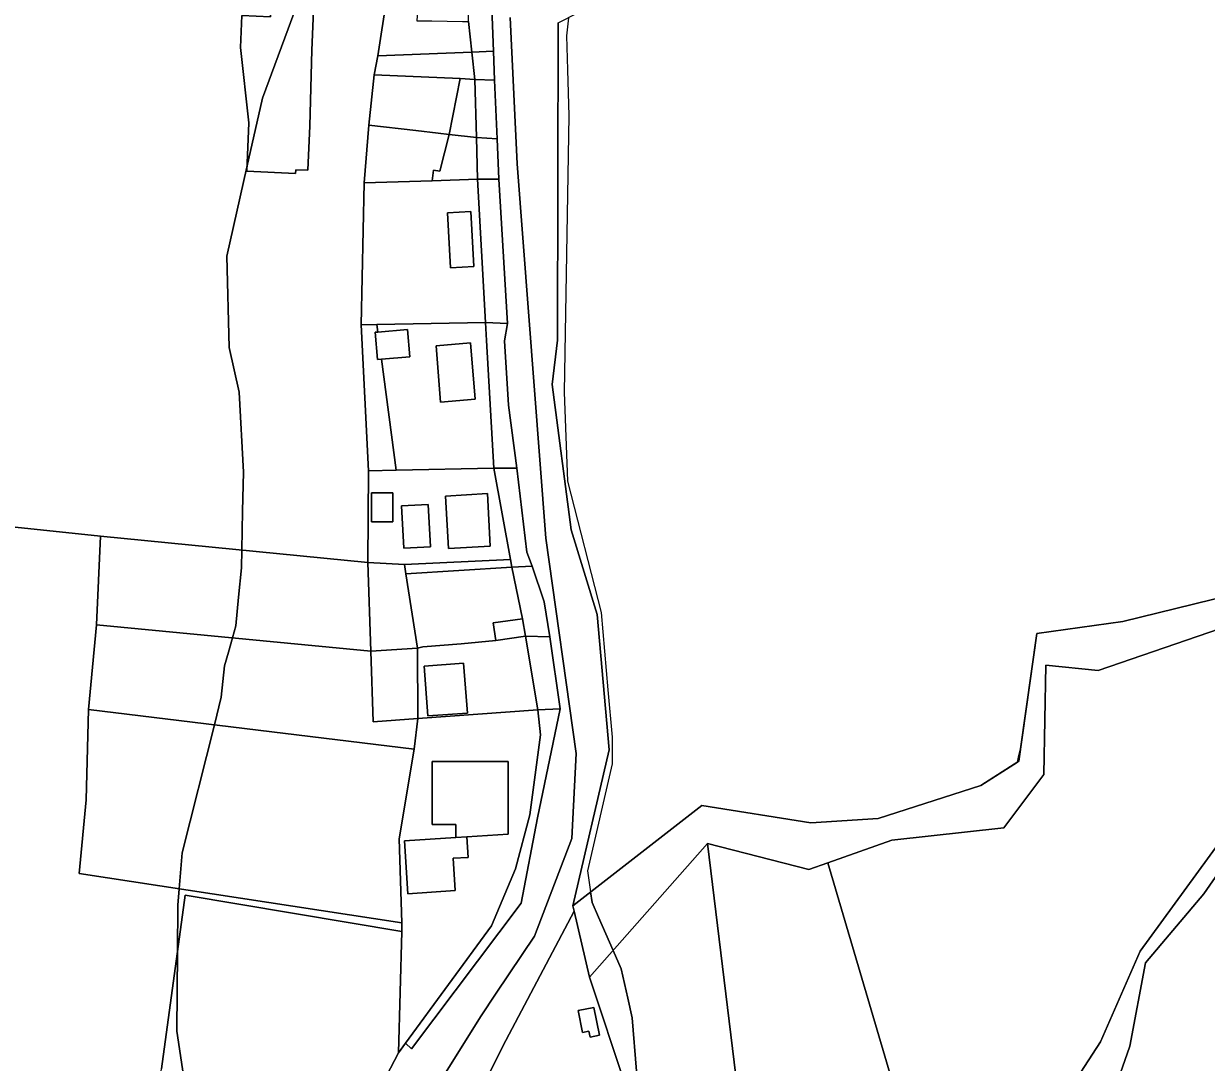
# Model space of a CAD drawing. Extents: x -477304 to -465429, y -1159113 to -1149210.
# Drawn here: x -473227.2 to -473001.2, y -1153388.7 to -1153190.2 of the extents above; entities that cross this region are included whole.
import ezdxf

# ---------------------------------------------------------------- set-up
doc = ezdxf.new("R2010")
doc.units = 0
for name, color, linetype in [('BPEJ_s', 7, 'Continuous'), ('orna_s', 7, 'Continuous'), ('ostatni_s', 7, 'Continuous'), ('PUPFL_s', 7, 'Continuous'), ('trav_porost_s', 7, 'Continuous'), ('voda_s', 7, 'Continuous'), ('zahrada_s', 7, 'Continuous')]:
    doc.layers.add(name, color=color, linetype=linetype)

msp = doc.modelspace()

# ---------------------------------------------------------------- linework, layer by layer
at = {"layer": 'BPEJ_s'}
for points in [[(-473174.93, -1153186.55), (-473181.53, -1153204.42), (-473184.5, -1153217.62), (-473188.34, -1153234.64), (-473187.91, -1153252.09), (-473186, -1153260.6), (-473185.15, -1153275.92), (-473185.32, -1153283.34), (-473185.49, -1153290.78), (-473185.57, -1153294.22), (-473186.11, -1153299.83), (-473186.64, -1153305.28), (-473187.28, -1153307.58), (-473188.03, -1153310.29), (-473188.76, -1153312.94), (-473189.4, -1153318.9), (-473190.73, -1153324.21), (-473196.85, -1153348.69), (-473197.43, -1153355.55), (-473197.7, -1153358.69), (-473197.78, -1153367.55), (-473197.91, -1153382.73), (-473196.64, -1153391.24)], [(-473196.64, -1153391.24), (-473197.91, -1153382.73), (-473197.78, -1153367.55), (-473197.7, -1153358.69), (-473197.43, -1153355.55), (-473196.85, -1153348.69), (-473190.73, -1153324.21), (-473189.4, -1153318.9), (-473188.76, -1153312.94), (-473188.03, -1153310.29), (-473187.28, -1153307.58), (-473186.64, -1153305.28), (-473186.11, -1153299.83), (-473185.57, -1153294.22), (-473185.49, -1153290.78), (-473185.32, -1153283.34), (-473185.15, -1153275.92), (-473186, -1153260.6), (-473187.91, -1153252.09), (-473188.34, -1153234.64), (-473184.5, -1153217.62), (-473181.53, -1153204.42), (-473174.93, -1153186.55)], [(-473123.07, -1153189.07), (-473123.44, -1153192.51), (-473123.26, -1153199.01), (-473123.02, -1153207.83), (-473123.87, -1153260.6), (-473123.23, -1153277.62), (-473116.84, -1153302.73), (-473115.52, -1153317.52), (-473114.72, -1153326.56), (-473114.72, -1153331.67), (-473119.4, -1153352.09), (-473118.83, -1153356.14), (-473118.55, -1153358.17), (-473117.33, -1153360.94), (-473114.54, -1153367.32), (-473113.01, -1153370.82), (-473111.73, -1153376.46), (-473110.89, -1153380.18), (-473110.04, -1153390.39)], [(-473123.07, -1153189.07), (-473123.44, -1153192.51), (-473123.26, -1153199.01), (-473123.02, -1153207.83), (-473123.87, -1153260.6), (-473123.23, -1153277.62), (-473116.84, -1153302.73), (-473115.52, -1153317.52), (-473114.72, -1153326.56), (-473114.72, -1153331.67), (-473119.4, -1153352.09), (-473118.83, -1153356.14), (-473097.59, -1153339.59), (-473076.72, -1153342.94), (-473063.85, -1153342.12), (-473044.24, -1153335.78), (-473037.28, -1153331.33), (-473036.98, -1153330.09), (-473036.67, -1153328.8), (-473033.54, -1153306.76), (-473017.14, -1153304.45), (-472989.89, -1153297.74)], [(-473110.04, -1153390.39), (-473110.89, -1153380.18), (-473111.73, -1153376.46), (-473113.01, -1153370.82), (-473114.54, -1153367.32), (-473117.33, -1153360.94), (-473118.55, -1153358.17), (-473118.83, -1153356.14), (-473097.59, -1153339.59), (-473076.72, -1153342.94), (-473063.85, -1153342.12), (-473044.24, -1153335.78), (-473037.28, -1153331.33), (-473036.98, -1153330.09), (-473036.67, -1153328.8), (-473033.54, -1153306.76), (-473017.14, -1153304.45), (-472989.89, -1153297.74)]]:
    msp.add_lwpolyline(points, dxfattribs=at)
at = {"layer": 'orna_s'}
for points in [[(-473061.25, -1153346.21), (-473039.88, -1153343.86), (-473032.24, -1153333.7), (-473031.85, -1153312.78), (-473021.85, -1153313.83), (-472990.1, -1153302.95), (-472980.63, -1153319.61), (-472998.69, -1153346.72), (-473013.78, -1153367.44), (-473021.36, -1153384.79), (-473039.75, -1153413.08), (-473054.32, -1153415.63), (-473073.49, -1153350.55)], [(-472963.72, -1153528.03), (-473019.89, -1153526.45), (-473019.35, -1153512.44), (-473053.01, -1153511.67), (-473050.14, -1153484.74), (-473050.66, -1153470.89), (-473048.9, -1153454.84), (-473038.51, -1153442.59), (-473037.14, -1153427.29), (-473037.01, -1153412.23), (-473031.65, -1153403.27), (-473019.5, -1153396.21), (-473015.78, -1153385.63), (-473012.77, -1153369.71), (-473001.67, -1153356.51), (-472977.89, -1153322.23), (-472976.78, -1153318.7), (-472946.06, -1153326.49), (-472952.08, -1153378.7), (-472956.78, -1153429.87), (-472956.69, -1153455.89), (-472957.56, -1153488.69), (-472958.42, -1153515.59)], [(-473013.78, -1153367.44), (-472998.69, -1153346.72), (-472980.63, -1153319.61), (-472980.17, -1153317.84), (-472976.78, -1153318.7), (-472977.89, -1153322.23), (-473001.67, -1153356.51), (-473012.77, -1153369.71), (-473015.78, -1153385.63), (-473019.5, -1153396.21), (-473031.65, -1153403.27), (-473037.01, -1153412.23), (-473039.75, -1153413.08), (-473021.36, -1153384.79)], [(-473120.36, -1153383.01), (-473119.14, -1153382.76), (-473118.91, -1153383.89), (-473117.14, -1153383.53), (-473118.24, -1153378.19), (-473121.22, -1153378.8)]]:
    msp.add_lwpolyline(points, close=True, dxfattribs=at)
msp.add_lwpolyline([(-473142.82, -1153400.09), (-473135.63, -1153385.59), (-473122, -1153359.83), (-473119.06, -1153372.42), (-473112.12, -1153393.34)], dxfattribs=at)
at = {"layer": 'ostatni_s'}
for points in [[(-473137.71, -1153185.19), (-473137.71, -1153187.23), (-473137.39, -1153195.48), (-473141.54, -1153195.62), (-473142.14, -1153189.81), (-473142.09, -1153187.27), (-473141.98, -1153181.25), (-473141.88, -1153176.51), (-473141.76, -1153174.87), (-473141.56, -1153158.17), (-473142.01, -1153151.28), (-473142.24, -1153141.88), (-473142.32, -1153138.6), (-473141.62, -1153118.09), (-473139.73, -1153112.6), (-473137.41, -1153114.03), (-473139.58, -1153150.53), (-473138.31, -1153176.56), (-473136.77, -1153176.76)], [(-473184.54, -1153218.38), (-473184.11, -1153209.17), (-473185.71, -1153194.73), (-473185.47, -1153188.66), (-473179.97, -1153188.87), (-473179.78, -1153183.86), (-473171.66, -1153184.18), (-473171.85, -1153189.21), (-473172.09, -1153195.27), (-473172.47, -1153209.71), (-473172.86, -1153218.21), (-473175.17, -1153218.1), (-473175.2, -1153218.81)], [(-473160.17, -1153199.98), (-473159.5, -1153196.32), (-473141.54, -1153195.62), (-473140.98, -1153200.85), (-473143.73, -1153200.67)], [(-473137.17, -1153200.99), (-473140.98, -1153200.85), (-473141.54, -1153195.62), (-473137.39, -1153195.48)], [(-473145.85, -1153211.4), (-473147.94, -1153211.13), (-473152.21, -1153210.6), (-473161.23, -1153209.62), (-473160.17, -1153199.98), (-473143.73, -1153200.67)], [(-473140.65, -1153211.98), (-473140.98, -1153200.85), (-473137.17, -1153200.99), (-473136.7, -1153212.2)], [(-473162.1, -1153220.62), (-473161.23, -1153209.62), (-473152.21, -1153210.6), (-473147.94, -1153211.13), (-473145.85, -1153211.4), (-473147.66, -1153218.36), (-473148.83, -1153218.21), (-473149.08, -1153220.2)], [(-473140.42, -1153219.92), (-473140.65, -1153211.98), (-473136.7, -1153212.2), (-473136.37, -1153219.89)], [(-473134.73, -1153247.52), (-473138.9, -1153247.32), (-473140.42, -1153219.92), (-473136.37, -1153219.89)], [(-473141.69, -1153226.1), (-473141.12, -1153236.61), (-473145.61, -1153236.85), (-473146.18, -1153226.34)], [(-473158.78, -1153254.31), (-473155.97, -1153275.55), (-473161.26, -1153275.68), (-473162.66, -1153247.75), (-473159.66, -1153247.7), (-473159.47, -1153249.14), (-473160.01, -1153249.18), (-473159.57, -1153254.37)], [(-473160.01, -1153249.18), (-473159.47, -1153249.14), (-473153.79, -1153248.67), (-473153.37, -1153253.87), (-473158.78, -1153254.31), (-473159.57, -1153254.37)], [(-473135.28, -1153250.8), (-473134.55, -1153263.12), (-473132.94, -1153275.16), (-473137.32, -1153275.13), (-473138.71, -1153250.75), (-473138.9, -1153247.32), (-473134.73, -1153247.52)], [(-473148.35, -1153251.74), (-473141.78, -1153251.19), (-473140.91, -1153261.98), (-473147.5, -1153262.52)], [(-473155.97, -1153275.55), (-473137.32, -1153275.13), (-473134.11, -1153292.59), (-473154.41, -1153293.54), (-473161.38, -1153293.16), (-473161.26, -1153275.68)], [(-473131, -1153291.22), (-473130, -1153293.9), (-473133.91, -1153294.08), (-473134.11, -1153292.59), (-473137.32, -1153275.13), (-473132.94, -1153275.16)], [(-473160.68, -1153285.4), (-473156.64, -1153285.39), (-473156.61, -1153279.83), (-473160.7, -1153279.87)], [(-473160.7, -1153279.87), (-473156.61, -1153279.83), (-473156.64, -1153285.39), (-473160.68, -1153285.4)], [(-473146.01, -1153290.51), (-473146.55, -1153280.49), (-473138.55, -1153279.96), (-473138, -1153290.02)], [(-473138, -1153290.02), (-473138.55, -1153279.96), (-473146.55, -1153280.49), (-473146.01, -1153290.51)], [(-473154.99, -1153282.32), (-473154.51, -1153290.43), (-473149.42, -1153290.15), (-473149.87, -1153282.06)], [(-473154.99, -1153282.32), (-473149.87, -1153282.06), (-473149.42, -1153290.15), (-473154.51, -1153290.43)], [(-473134.11, -1153292.59), (-473133.91, -1153294.08), (-473154.14, -1153295.35), (-473154.41, -1153293.54)], [(-473143.59, -1153308.69), (-473150.9, -1153309.26), (-473151.9, -1153309.55), (-473154.14, -1153295.35), (-473133.91, -1153294.08), (-473131.87, -1153303.92), (-473137.43, -1153304.72), (-473136.94, -1153308.09)], [(-473126.65, -1153307.35), (-473131.3, -1153307.27), (-473131.87, -1153303.92), (-473133.91, -1153294.08), (-473130, -1153293.9), (-473127.73, -1153300.72)], [(-473131.87, -1153303.92), (-473131.3, -1153307.27), (-473136.94, -1153308.09), (-473137.43, -1153304.72)], [(-473131.3, -1153307.27), (-473126.65, -1153307.35), (-473124.65, -1153321.16), (-473128.94, -1153321.35)], [(-473150.65, -1153312.96), (-473143.15, -1153312.4), (-473142.35, -1153321.99), (-473149.92, -1153322.48)], [(-473154.23, -1153385.05), (-473137.74, -1153362.64), (-473133.15, -1153351.72), (-473130.43, -1153341.42), (-473128.42, -1153326.09), (-473128.94, -1153321.35), (-473124.65, -1153321.16), (-473129, -1153341.97), (-473132.07, -1153358.3), (-473153.07, -1153386.14)], [(-473144.58, -1153331.22), (-473134.58, -1153331.22), (-473134.58, -1153335.72), (-473134.58, -1153345.1), (-473142.5, -1153345.61), (-473144.58, -1153345.74), (-473144.58, -1153343.22), (-473149.08, -1153343.22), (-473149.08, -1153331.22)], [(-473144.58, -1153345.74), (-473142.5, -1153345.61), (-473142.25, -1153349.53), (-473145.09, -1153349.71), (-473144.7, -1153355.89), (-473153.75, -1153356.47), (-473154.4, -1153346.38)], [(-473121.22, -1153378.8), (-473118.24, -1153378.19), (-473117.14, -1153383.53), (-473118.91, -1153383.89), (-473119.14, -1153382.76), (-473120.36, -1153383.01)]]:
    msp.add_lwpolyline(points, close=True, dxfattribs=at)
for points in [[(-473164.08, -1153403.27), (-473155.56, -1153386.86), (-473154.23, -1153385.05), (-473153.07, -1153386.14), (-473132.07, -1153358.3), (-473129, -1153341.97), (-473124.65, -1153321.16), (-473126.65, -1153307.35), (-473127.73, -1153300.72), (-473130, -1153293.9), (-473131, -1153291.22), (-473132.94, -1153275.16), (-473134.55, -1153263.12), (-473135.28, -1153250.8), (-473134.73, -1153247.52), (-473136.37, -1153219.89), (-473136.7, -1153212.2), (-473137.17, -1153200.99), (-473137.39, -1153195.48), (-473137.71, -1153187.23)], [(-473134.23, -1153189.01), (-473132.85, -1153216.99), (-473127.39, -1153288.54), (-473121.6, -1153329.7), (-473122.42, -1153345.93), (-473129.55, -1153364.6), (-473136.86, -1153375.45), (-473139.87, -1153380.02), (-473149.93, -1153396.13)]]:
    msp.add_lwpolyline(points, dxfattribs=at)
at = {"layer": 'PUPFL_s'}
msp.add_lwpolyline([(-472989.89, -1153297.74), (-473017.14, -1153304.45), (-473033.54, -1153306.76), (-473037.01, -1153331.16), (-473044.24, -1153335.78), (-473063.85, -1153342.12), (-473076.72, -1153342.94), (-473097.59, -1153339.59), (-473122.24, -1153358.79), (-473115.3, -1153328.95), (-473117.58, -1153303.14), (-473122.57, -1153286.96), (-473126.19, -1153259.13), (-473125.15, -1153250.7), (-473125.01, -1153190.05), (-472921.39, -1153086.53)], dxfattribs=at)
at = {"layer": 'trav_porost_s'}
for points in [[(-473162.66, -1153247.75), (-473161.26, -1153275.68), (-473161.38, -1153293.16), (-473212.48, -1153288.12), (-473232.49, -1153286.06), (-473256.59, -1153283.58), (-473284.7, -1153280.68), (-473275.31, -1153209.33), (-473290.83, -1153199.18), (-473285.76, -1153190.33), (-473275.98, -1153161.94), (-473258.53, -1153165.66), (-473240.8, -1153169.43), (-473234.42, -1153137.67), (-473223.51, -1153139.4), (-473228.3, -1153161.09), (-473211.92, -1153163.9), (-473156.07, -1153173.99), (-473159.5, -1153196.32), (-473160.17, -1153199.98), (-473161.23, -1153209.62), (-473162.1, -1153220.62)], [(-473172.86, -1153218.21), (-473172.47, -1153209.71), (-473172.09, -1153195.27), (-473171.85, -1153189.21), (-473171.66, -1153184.18), (-473179.78, -1153183.86), (-473179.97, -1153188.87), (-473185.47, -1153188.66), (-473185.71, -1153194.73), (-473184.11, -1153209.17), (-473184.54, -1153218.38), (-473175.2, -1153218.81), (-473175.17, -1153218.1)], [(-473161.38, -1153293.16), (-473160.84, -1153310.1), (-473213.23, -1153305.11), (-473212.48, -1153288.12)], [(-473154.41, -1153293.54), (-473154.14, -1153295.35), (-473151.9, -1153309.55), (-473160.84, -1153310.1), (-473161.38, -1153293.16)], [(-473032.24, -1153333.7), (-473039.88, -1153343.86), (-473061.25, -1153346.21), (-473073.49, -1153350.55), (-473077.12, -1153351.84), (-473096.46, -1153346.9), (-473119.06, -1153372.42), (-473122, -1153359.83), (-473122.24, -1153358.79), (-473097.59, -1153339.59), (-473076.72, -1153342.94), (-473063.85, -1153342.12), (-473044.24, -1153335.78), (-473037.01, -1153331.16), (-473033.54, -1153306.76), (-473017.14, -1153304.45), (-472989.89, -1153297.74), (-472977.08, -1153303.26), (-472980.17, -1153317.84), (-472980.63, -1153319.61), (-472990.1, -1153302.95), (-473021.85, -1153313.83), (-473031.85, -1153312.78)], [(-473151.84, -1153323.01), (-473152.56, -1153328.87), (-473214.8, -1153321.27), (-473213.23, -1153305.11), (-473160.84, -1153310.1), (-473160.4, -1153323.63)], [(-473160.84, -1153310.1), (-473151.9, -1153309.55), (-473151.84, -1153323.01), (-473160.4, -1153323.63)], [(-473154.93, -1153362.05), (-473216.55, -1153352.62), (-473215.24, -1153338.54), (-473214.8, -1153321.27), (-473152.56, -1153328.87), (-473155.4, -1153345.96)], [(-473112.12, -1153393.34), (-473119.06, -1153372.42), (-473096.46, -1153346.9), (-473090.77, -1153393.89)], [(-473069.19, -1153420.71), (-473076.79, -1153424.45), (-473085.35, -1153401.61), (-473090.77, -1153393.89), (-473096.46, -1153346.9), (-473077.12, -1153351.84), (-473073.49, -1153350.55), (-473054.32, -1153415.63), (-473061.25, -1153416.8)], [(-473164.08, -1153403.27), (-473201.64, -1153396.09), (-473200.81, -1153389.97), (-473196.32, -1153356.74), (-473154.9, -1153363.67), (-473155.56, -1153386.86)]]:
    msp.add_lwpolyline(points, close=True, dxfattribs=at)
msp.add_lwpolyline([(-473232.49, -1153286.06), (-473212.48, -1153288.12), (-473213.23, -1153305.11), (-473214.8, -1153321.27), (-473215.24, -1153338.54), (-473216.55, -1153352.62), (-473154.93, -1153362.05), (-473154.9, -1153363.67), (-473196.32, -1153356.74), (-473200.81, -1153389.97)], dxfattribs=at)
at = {"layer": 'voda_s'}
for points in [[(-473149.93, -1153396.13), (-473139.87, -1153380.02), (-473136.86, -1153375.45), (-473129.55, -1153364.6), (-473122.42, -1153345.93), (-473121.6, -1153329.7), (-473127.39, -1153288.54), (-473132.85, -1153216.99), (-473134.23, -1153189.01)], [(-473125.01, -1153190.05), (-473125.15, -1153250.7), (-473126.19, -1153259.13), (-473122.57, -1153286.96), (-473117.58, -1153303.14), (-473115.3, -1153328.95), (-473122.24, -1153358.79), (-473122, -1153359.83), (-473135.63, -1153385.59), (-473142.82, -1153400.09)]]:
    msp.add_lwpolyline(points, dxfattribs=at)
at = {"layer": 'zahrada_s'}
for points in [[(-473149.2, -1153189.67), (-473143.33, -1153189.78), (-473142.14, -1153189.81), (-473141.54, -1153195.62), (-473159.5, -1153196.32), (-473156.07, -1153173.99), (-473151.09, -1153174.89), (-473151.21, -1153176.42), (-473152.03, -1153189.62)], [(-473145.85, -1153211.4), (-473143.73, -1153200.67), (-473140.98, -1153200.85), (-473140.65, -1153211.98)], [(-473145.85, -1153211.4), (-473140.65, -1153211.98), (-473140.42, -1153219.92), (-473149.08, -1153220.2), (-473148.83, -1153218.21), (-473147.66, -1153218.36)], [(-473140.42, -1153219.92), (-473138.9, -1153247.32), (-473159.66, -1153247.7), (-473162.66, -1153247.75), (-473162.1, -1153220.62), (-473149.08, -1153220.2)], [(-473145.61, -1153236.85), (-473141.12, -1153236.61), (-473141.69, -1153226.1), (-473146.18, -1153226.34)], [(-473153.79, -1153248.67), (-473159.47, -1153249.14), (-473159.66, -1153247.7), (-473138.9, -1153247.32), (-473138.71, -1153250.75), (-473137.32, -1153275.13), (-473155.97, -1153275.55), (-473158.78, -1153254.31), (-473153.37, -1153253.87)], [(-473141.78, -1153251.19), (-473148.35, -1153251.74), (-473147.5, -1153262.52), (-473140.91, -1153261.98)], [(-473151.84, -1153323.01), (-473151.9, -1153309.55), (-473150.9, -1153309.26), (-473143.59, -1153308.69), (-473136.94, -1153308.09), (-473131.3, -1153307.27), (-473128.94, -1153321.35)], [(-473150.65, -1153312.96), (-473149.92, -1153322.48), (-473142.35, -1153321.99), (-473143.15, -1153312.4)], [(-473151.84, -1153323.01), (-473128.94, -1153321.35), (-473128.42, -1153326.09), (-473130.43, -1153341.42), (-473133.15, -1153351.72), (-473137.74, -1153362.64), (-473154.23, -1153385.05), (-473155.56, -1153386.86), (-473154.9, -1153363.67), (-473154.93, -1153362.05), (-473155.4, -1153345.96), (-473152.56, -1153328.87)], [(-473145.09, -1153349.71), (-473142.25, -1153349.53), (-473142.5, -1153345.61), (-473134.58, -1153345.1), (-473134.58, -1153335.72), (-473134.58, -1153331.22), (-473144.58, -1153331.22), (-473149.08, -1153331.22), (-473149.08, -1153343.22), (-473144.58, -1153343.22), (-473144.58, -1153345.74), (-473154.4, -1153346.38), (-473153.75, -1153356.47), (-473144.7, -1153355.89)]]:
    msp.add_lwpolyline(points, close=True, dxfattribs=at)

doc.saveas('drawing.dxf')
